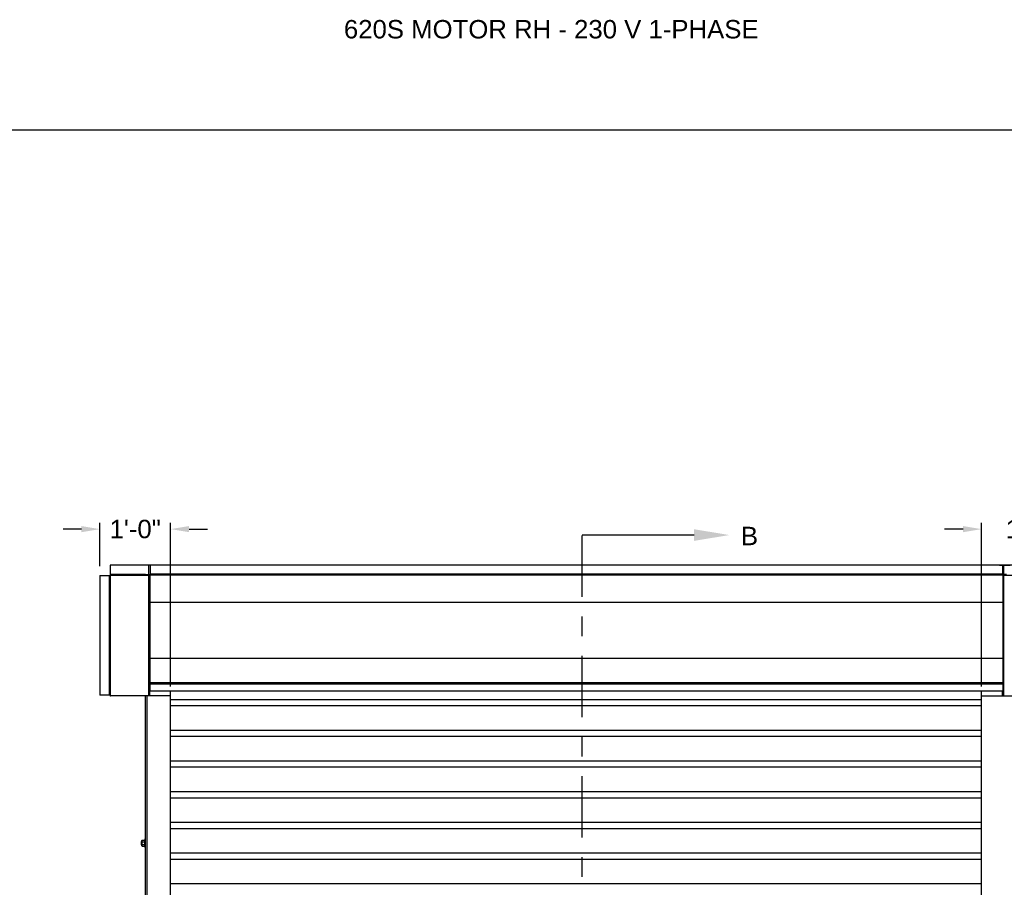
# Model space of a CAD drawing. Header units: inches. Extents: x 170 to 312, y 215 to 248.
# Tile 272 of 656: x 200.92 to 205.93, y 243.33 to 247.74. Entities that reach past the tile are written whole.
import ezdxf
from ezdxf import colors
from ezdxf.entities.mleader import LeaderData, LeaderLine
from ezdxf.math import Vec2, Vec3

# ---------------------------------------------------------------- set-up
doc = ezdxf.new("R2010")
doc.units = ezdxf.units.IN
doc.header["$LTSCALE"] = 0.25
doc.header["$MEASUREMENT"] = 0
doc.linetypes.add('CENTER', pattern=[2, 1.25, -0.25, 0.25, -0.25])
for name, color, linetype in [('ANNOTATIONS', 1, 'Continuous'), ('MOTOR RH', 7, 'Continuous'), ('SECTION CUTS', 6, 'CENTER')]:
    doc.layers.add(name, color=color, linetype=linetype)
doc.styles.add('ARIAL', font='arial.ttf', dxfattribs={"height": 0.09375})
doc.styles.get("Standard").update_dxf_attribs({"font": 'romans.shx'})
doc.dimstyles.new('STANDARD$0', dxfattribs={"dimtxt": 0.09375, "dimasz": 0.09375, "dimexe": 0.03125, "dimexo": 0.046875, "dimgap": 0.09, "dimtad": 0, "dimtih": 1, "dimtoh": 1, "dimdec": 4, "dimzin": 0, "dimdsep": 46, "dimtxsty": 'ARIAL', "dimcen": 0.09, "dimadec": 0, "dimazin": 0, "dimtfac": 1, "dimtdec": 4, "dimtofl": 0, "dimtmove": 0, "dimatfit": 1, "dimfxl": 1, "dimtolj": 1, "dimtzin": 0, "dimarcsym": 0})

# ---------------------------------------------------------------- blocks, each defined once
blk = doc.blocks.new('*D34')
at = {"layer": 'ANNOTATIONS', "color": 0, "lineweight": -2, "transparency": 16777216}
for p, q in [((205.8173, 244.3469), (205.8173, 245.1801)), ((206.3233, 244.959), (206.3233, 245.1801)), ((205.7236, 245.1488), (205.6298, 245.1488)), ((206.417, 245.1488), (206.5108, 245.1488))]:
    blk.add_line(p, q, dxfattribs=at)
at = {"layer": 'ANNOTATIONS', "color": 0, "transparency": 16777216}
for points in [[(205.7236, 245.1644), (205.7236, 245.1332), (205.8173, 245.1488)], [(206.417, 245.1644), (206.417, 245.1332), (206.3233, 245.1488)]]:
    blk.add_solid(points, dxfattribs=at)
at = {"layer": 'defpoints', "color": 0, "transparency": 16777216}
for p in [(206.3233, 245.1488), (206.3233, 244.9122), (205.8173, 244.3)]:
    blk.add_point(p, dxfattribs=at)
at = {"layer": 'ANNOTATIONS', "color": 0, "transparency": 16777216, "insert": (206.0703, 245.1488), "char_height": 0.09375, "attachment_point": 5, "style": 'ARIAL'}
blk.add_mtext('\\A1;1\'-6"', dxfattribs=at)
blk = doc.blocks.new('*D35')
at = {"layer": 'ANNOTATIONS', "color": 0, "lineweight": -2, "transparency": 16777216}
for p, q in [((201.3306, 244.9594), (201.3306, 245.1801)), ((201.6908, 244.3469), (201.6908, 245.1801)), ((201.2369, 245.1488), (201.1431, 245.1488)), ((201.7846, 245.1488), (201.8783, 245.1488))]:
    blk.add_line(p, q, dxfattribs=at)
at = {"layer": 'ANNOTATIONS', "color": 0, "transparency": 16777216}
for points in [[(201.2369, 245.1644), (201.2369, 245.1332), (201.3306, 245.1488)], [(201.7846, 245.1644), (201.7846, 245.1332), (201.6908, 245.1488)]]:
    blk.add_solid(points, dxfattribs=at)
at = {"layer": 'defpoints', "color": 0, "transparency": 16777216}
for p in [(201.6908, 245.1488), (201.3306, 244.9125), (201.6908, 244.3)]:
    blk.add_point(p, dxfattribs=at)
at = {"layer": 'ANNOTATIONS', "color": 0, "transparency": 16777216, "insert": (201.5107, 245.1488), "char_height": 0.09375, "attachment_point": 5, "style": 'ARIAL'}
blk.add_mtext('\\A1;1\'-0"', dxfattribs=at)

msp = doc.modelspace()

# ---------------------------------------------------------------- linework, layer by layer
at = {"layer": 'defpoints'}
msp.add_lwpolyline([(213.72204, 234.44685), (194.25216, 234.44685), (194.25216, 247.18196), (213.72204, 247.18196)], close=True, dxfattribs=at)
at = {"layer": 'MOTOR RH'}
for p, q in [((201.38393, 244.96582), (201.38393, 244.30293)), ((201.57789, 244.96582), (201.57789, 244.91812)), ((201.58638, 244.96661), (201.58638, 244.91812)), ((205.92603, 244.91812), (205.92603, 244.96661)), ((205.93029, 244.91812), (205.93029, 244.96582)), ((201.33064, 244.91253), (201.38393, 244.91253)), ((201.37859, 244.91253), (201.37859, 244.30293)), ((201.3818, 244.30293), (201.3818, 244.91253)), ((201.56295, 244.91787), (201.38393, 244.91787)), ((201.38393, 244.91466), (201.57789, 244.91466)), ((201.56295, 244.91466), (201.56295, 244.91812)), ((201.56295, 244.91812), (201.58638, 244.91812)), ((201.57148, 244.91466), (201.57148, 244.91812)), ((201.57789, 244.91466), (201.57789, 244.3)), ((201.57789, 244.91386), (201.58638, 244.91386)), ((205.92603, 244.91865), (201.58638, 244.91865)), ((205.92603, 244.91519), (201.58638, 244.91519)), ((201.58638, 244.32505), (201.58638, 244.91519)), ((205.94523, 244.91812), (205.92603, 244.91812)), ((205.92603, 244.91519), (205.92603, 244.32505)), ((205.92603, 244.91386), (205.93029, 244.91386)), ((205.93029, 244.29919), (205.93029, 244.91466)), ((205.93029, 244.91466), (206.26962, 244.91466)), ((205.92603, 244.7758), (201.58638, 244.7758)), ((205.92603, 244.48955), (201.58638, 244.48955)), ((201.57789, 244.3685), (201.58638, 244.3685)), ((201.5813, 244.31279), (201.5813, 244.35542)), ((201.5813, 244.34775), (201.58427, 244.34775)), ((201.5813, 244.33604), (201.58427, 244.33604)), ((201.58427, 244.3), (201.58427, 244.3685)), ((201.58638, 244.3664), (201.58427, 244.3664)), ((205.92603, 244.36687), (201.58638, 244.36687)), ((205.92603, 244.3685), (205.93029, 244.3685)), ((205.92688, 244.34874), (205.92603, 244.34874)), ((205.92688, 244.3431), (205.92603, 244.3431)), ((205.92688, 244.32846), (205.92603, 244.32846)), ((205.92688, 244.31279), (205.92688, 244.35542)), ((201.38392, 244.30293), (201.33064, 244.30293)), ((201.69084, 244.3), (201.38568, 244.3)), ((201.56295, 240.38253), (201.56295, 244.3)), ((201.57148, 240.38253), (201.57148, 244.3)), ((201.5813, 244.32239), (201.58427, 244.32239)), ((201.5813, 244.32045), (201.58427, 244.32045)), ((201.69084, 240.10529), (201.69084, 244.32505)), ((201.69084, 244.28138), (205.81734, 244.28138)), ((205.81734, 240.10529), (205.81734, 244.32505)), ((205.81734, 244.3), (205.93029, 244.3)), ((205.92391, 244.3), (205.92391, 244.32505)), ((205.92688, 244.31946), (205.92391, 244.31946)), ((205.93029, 244.29919), (206.26962, 244.29919)), ((201.69084, 244.25013), (205.81734, 244.25013)), ((201.69084, 244.12513), (205.81734, 244.12513)), ((201.69084, 244.09388), (205.81734, 244.09388)), ((201.69084, 243.96888), (205.81734, 243.96888)), ((201.69084, 243.93763), (205.81734, 243.93763)), ((201.69084, 243.81263), (205.81734, 243.81263)), ((201.69084, 243.78138), (205.81734, 243.78138)), ((201.69084, 243.65638), (205.81734, 243.65638)), ((201.69084, 243.62513), (205.81734, 243.62513)), ((201.54079, 243.55724), (201.54079, 243.54221)), ((201.5418, 243.55825), (201.5418, 243.5412)), ((201.54426, 243.56251), (201.54426, 243.53694)), ((201.54597, 243.56449), (201.55783, 243.56449)), ((201.54597, 243.55711), (201.55783, 243.55711)), ((201.54597, 243.54234), (201.55783, 243.54234)), ((201.54597, 243.53496), (201.55783, 243.53496)), ((201.55954, 243.57104), (201.55954, 243.52841)), ((201.55954, 243.55825), (201.55954, 243.5608)), ((201.69084, 243.50013), (205.81734, 243.50013)), ((201.69084, 243.46888), (205.81734, 243.46888)), ((201.69084, 243.34388), (205.81734, 243.34388))]:
    msp.add_line(p, q, dxfattribs=at)
for radius in [0.00213, 0.00133]:
    msp.add_arc((201.38393, 244.91253), radius, 90, 180, dxfattribs=at)
for points in [[(201.57789, 244.96582), (201.38393, 244.96582)], [(206.26962, 244.96582), (205.93029, 244.96582)], [(201.33064, 244.91253), (201.33064, 244.30293)], [(201.5813, 244.35542), (201.57789, 244.35542)], [(205.92603, 244.35929), (201.58638, 244.35929)], [(205.93029, 244.35542), (205.92688, 244.35542)], [(201.57789, 244.31279), (201.5813, 244.31279)], [(201.58638, 244.32505), (205.92603, 244.32505)], [(205.92688, 244.31279), (205.93029, 244.31279)], [(201.5418, 243.55825), (201.54079, 243.55724)], [(201.54079, 243.54221), (201.5418, 243.5412)], [(201.54426, 243.55825), (201.5418, 243.55825)], [(201.5418, 243.5412), (201.54426, 243.5412)], [(201.54597, 243.56449), (201.54426, 243.56251)], [(201.54426, 243.53694), (201.54597, 243.53496)], [(201.55954, 243.56251), (201.55783, 243.56449)], [(201.55783, 243.53496), (201.55954, 243.53694)], [(201.56295, 243.57104), (201.55954, 243.57104)], [(201.55954, 243.5412), (201.55954, 243.5412)], [(201.55954, 243.52841), (201.56295, 243.52841)]]:
    msp.add_open_spline(points, degree=1, dxfattribs=at)
for points, degree, knots in [([(205.93029, 244.96582), (205.91754, 244.96582), (201.57789, 244.96582)], 1, [-0.0029391, -0.0029391, 0, 1, 1]), ([(201.3818, 244.30293), (201.38183, 244.30258), (201.38191, 244.30187), (201.38249, 244.30095), (201.38333, 244.30029), (201.38413, 244.30002), (201.38461, 244.3), (201.38473, 244.3)], 3, [0, 0, 0, 0, 0.2297562, 0.4595704, 0.6893926, 0.919238, 1, 1, 1, 1]), ([(201.38568, 244.3), (201.38555, 244.30004), (201.38528, 244.30011), (201.38488, 244.30069), (201.38447, 244.30153), (201.38416, 244.30233), (201.38398, 244.30281), (201.38393, 244.30293)], 3, [0, 0, 0, 0, 0.2297497, 0.4595675, 0.6893808, 0.9192412, 1, 1, 1, 1]), ([(201.54426, 243.5608), (201.54432, 243.56132), (201.54446, 243.56237), (201.54522, 243.56359), (201.5458, 243.56429), (201.54597, 243.56449)], 3, [0, 0, 0, 0, 0.40629469, 0.8272685, 1, 1, 1, 1]), ([(201.54597, 243.55711), (201.54552, 243.55768), (201.54461, 243.55885), (201.54426, 243.56013), (201.54426, 243.56078), (201.54426, 243.5608)], 3, [0, 0, 0, 0, 0.4843315, 0.9863252, 1, 1, 1, 1]), ([(201.54426, 243.54973), (201.54426, 243.54989), (201.54427, 243.551), (201.54455, 243.55307), (201.54524, 243.55535), (201.54578, 243.55667), (201.54597, 243.55711)], 3, [0, 0, 0, 0, 0.0665352, 0.4352862, 0.8145477, 1, 1, 1, 1]), ([(201.54597, 243.54234), (201.54571, 243.54297), (201.54511, 243.54445), (201.54442, 243.54691), (201.54431, 243.54878), (201.54426, 243.54973)], 3, [0, 0, 0, 0, 0.2654613, 0.6280785, 1, 1, 1, 1]), ([(201.54426, 243.53865), (201.54432, 243.53917), (201.54446, 243.54022), (201.54522, 243.54144), (201.5458, 243.54214), (201.54597, 243.54234)], 3, [0, 0, 0, 0, 0.4062945, 0.8272686, 1, 1, 1, 1]), ([(201.54597, 243.53496), (201.54552, 243.53553), (201.54461, 243.5367), (201.54426, 243.53798), (201.54426, 243.53863), (201.54426, 243.53865)], 3, [0, 0, 0, 0, 0.4843323, 0.9863252, 1, 1, 1, 1]), ([(201.55954, 243.5608), (201.55947, 243.56132), (201.55934, 243.56237), (201.55858, 243.56359), (201.558, 243.56429), (201.55783, 243.56449)], 3, [0, 0, 0, 0, 0.4062869, 0.82727, 1, 1, 1, 1]), ([(201.55783, 243.55711), (201.55828, 243.55768), (201.55919, 243.55885), (201.55954, 243.56013), (201.55954, 243.56078), (201.55954, 243.5608)], 3, [0, 0, 0, 0, 0.4843418, 0.9863253, 1, 1, 1, 1]), ([(201.55954, 243.54973), (201.55954, 243.54989), (201.55952, 243.551), (201.55924, 243.55307), (201.55856, 243.55535), (201.55801, 243.55667), (201.55783, 243.55711)], 3, [0, 0, 0, 0, 0.0665352, 0.4352862, 0.8145477, 1, 1, 1, 1]), ([(201.55783, 243.54234), (201.55809, 243.54297), (201.55869, 243.54445), (201.55938, 243.54691), (201.55948, 243.54878), (201.55954, 243.54973)], 3, [0, 0, 0, 0, 0.2654595, 0.6280849, 1, 1, 1, 1]), ([(201.55954, 243.53865), (201.55947, 243.53917), (201.55934, 243.54022), (201.55858, 243.54144), (201.558, 243.54214), (201.55783, 243.54234)], 3, [0, 0, 0, 0, 0.40628648, 0.82726969, 1, 1, 1, 1]), ([(201.55783, 243.53496), (201.55828, 243.53553), (201.55919, 243.5367), (201.55954, 243.53798), (201.55954, 243.53863), (201.55954, 243.53865)], 3, [0, 0, 0, 0, 0.4843415, 0.9863242, 1, 1, 1, 1])]:
    msp.add_open_spline(points, degree=degree, knots=knots, dxfattribs=at)
at = {"layer": 'SECTION CUTS'}
msp.add_line((203.78505, 239.90334), (203.78505, 245.11861), dxfattribs=at)

# ---------------------------------------------------------------- texts
at = {"layer": 'ANNOTATIONS', "insert": (202.57261, 247.74099), "char_height": 0.09375, "width": 4.6220629, "attachment_point": 1, "line_spacing_factor": 0.86134, "style": 'ARIAL'}
msp.add_mtext('620S MOTOR RH - 230 V 1-PHASE', dxfattribs=at)
at = {"layer": 'SECTION CUTS', "style": 'ARIAL'}
msp.add_text('B', height=0.09375, dxfattribs=at).set_placement((204.59308, 245.06692))

# ---------------------------------------------------------------- dimensions: what is measured, and where the dimension line sits
at = {"layer": 'ANNOTATIONS'}
for base, p1, p2, text, picture, middle in [((201.69084, 245.14882), (201.33064, 244.91253), (201.69084, 244.3), '1\'-0"', '*D35', (201.51074, 245.14882)), ((206.32328, 245.14882), (205.81734, 244.3), (206.32328, 244.91215), '1\'-6"', '*D34', (206.07031, 245.14882))]:
    dim = msp.add_linear_dim(base=base, p1=p1, p2=p2, text=text, dimstyle='STANDARD$0', dxfattribs=at)
    dim.commit()
    dim.dimension.update_dxf_attribs({"geometry": picture, "text_midpoint": middle, "dimtype": 160})

# ---------------------------------------------------------------- leaders
at = {"layer": 'SECTION CUTS'}
ml = msp.add_multileader_mtext('Standard', dxfattribs=at)
ml.set_content('', color=256)
ml.set_leader_properties()
ml.build(insert=Vec2(0, 0))
ml.multileader.update_dxf_attribs({"dogleg_length": 0, "arrow_head_size": 0.18})
ctx = ml.context
ctx.base_point, ctx.char_height, ctx.arrow_head_size, ctx.landing_gap_size, ctx.plane_origin, ctx.plane_x_axis, ctx.plane_y_axis = Vec3(203.78505, 245.11861), 0.18, 0.18, 0, Vec3(204.53458, 245.11861), Vec3(0, 1), Vec3(-1, 0)
notes = []
notes.append((ctx, [(0, (1, 1, 0), (203.78505, 245.11861), (1, 0), 0, [(0, [(204.53458, 245.11861)], 0, [])])]))
ctx.mtext.insert, ctx.mtext.text_direction, ctx.mtext.rotation, ctx.mtext.flow_direction = Vec3(203.69505, 245.11861), Vec3(0, 1), 1.5707963, 5
for ctx, leaders in notes:
    for number, flags, end, landing, length, lines in leaders:
        leader = LeaderData()
        leader.index, (leader.has_last_leader_line, leader.has_dogleg_vector, leader.attachment_direction) = number, flags
        leader.last_leader_point, leader.dogleg_vector, leader.dogleg_length = Vec3(end), Vec3(landing), length
        for number, points, colour, breaks in lines:
            line = LeaderLine()
            line.index, line.vertices, line.color, line.breaks = number, Vec3.list(points), colors.encode_raw_color(colour), breaks
            leader.lines.append(line)
        ctx.leaders.append(leader)

doc.saveas('drawing.dxf')
